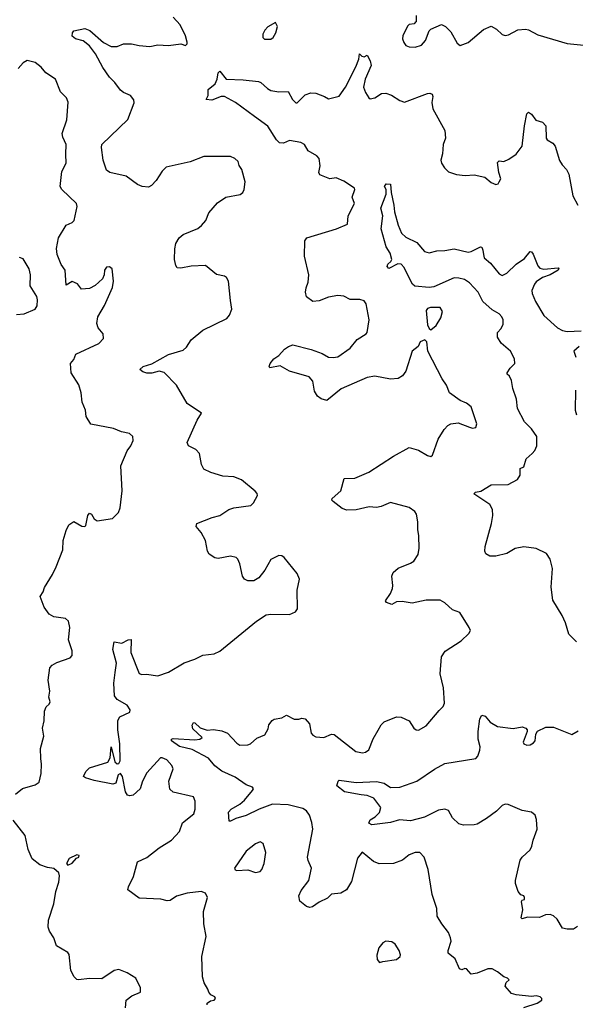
# Model space of a CAD drawing. Extents: x 2133489 to 2292442, y 756223 to 916462.
# Tile 362 of 463: x 2246086 to 2249667, y 834197 to 840539. Entities that reach past the tile are written whole.
import ezdxf

# ---------------------------------------------------------------- set-up
doc = ezdxf.new("R2010")
doc.units = 0

msp = doc.modelspace()

# ---------------------------------------------------------------- linework, layer by layer
at = {"layer": '0CON20XD'}
for points in [[(2246702.1, 836335), (2246709.6, 836395), (2246686.9, 836483.1), (2246695, 836532.5), (2246745, 836524.2), (2246785, 836545.8), (2246805, 836546.2), (2246803.1, 836463.1), (2246855, 836328.8), (2246872.3, 836322.3), (2246903.9, 836323.9), (2246975, 836313.8), (2247045, 836336), (2247145, 836397.5), (2247215, 836420), (2247265, 836447.1), (2247340, 836455), (2247375, 836471.2), (2247611.2, 836665), (2247673.3, 836705), (2247705, 836710.6), (2247825, 836708.8), (2247862.5, 836725), (2247876.2, 836745), (2247874, 836865), (2247888.8, 836935), (2247875, 836972.5), (2247790, 837075), (2247775, 837086.2), (2247755, 837088.8), (2247705, 837061.2), (2247666.5, 836993.5), (2247626.8, 836943.2), (2247595, 836925.8), (2247555, 836924.3), (2247535, 836936), (2247521.9, 836955), (2247504.4, 837035), (2247490.8, 837065), (2247480, 837075), (2247445, 837084.3), (2247365, 837067.9), (2247343.6, 837073.6), (2247306.6, 837096.6), (2247295.5, 837115), (2247283.3, 837185), (2247255, 837236.2), (2247223.8, 837275), (2247227.5, 837295), (2247326.6, 837333.4), (2247375, 837345.7), (2247433.3, 837385), (2247465, 837396), (2247575, 837410), (2247593.6, 837426.4), (2247617.5, 837475), (2247617, 837487), (2247603, 837503), (2247515, 837576), (2247465.5, 837595.5), (2247395, 837599.5), (2247316.9, 837623.1), (2247272.9, 837645), (2247256.7, 837675), (2247243.5, 837745), (2247220.4, 837770.4), (2247174.6, 837794.6), (2247165.7, 837815), (2247229.7, 837960.3), (2247257.5, 838005), (2247166.1, 838066.1), (2247096.2, 838185), (2247015.8, 838265.8), (2246985, 838275.6), (2246937.7, 838262.3), (2246905, 838262.9), (2246880, 838270), (2246860, 838285), (2246882, 838305), (2246937.9, 838322.1), (2247045, 838381.9), (2247139.3, 838410.7), (2247160.6, 838429.4), (2247191.9, 838478.1), (2247265, 838538.6), (2247420, 838615), (2247437.5, 838635), (2247453.3, 838675), (2247445, 838730), (2247431.4, 838855), (2247418, 838878), (2247405, 838887.1), (2247355, 838897.1), (2247284.1, 838955.9), (2247191.7, 838951.7), (2247125, 838938.8), (2247101.2, 838941.2), (2247092.5, 838955), (2247083.9, 838993.9), (2247086.1, 839063.9), (2247092.3, 839097.7), (2247113.8, 839135), (2247140, 839155), (2247233.3, 839195), (2247256.6, 839213.4), (2247285, 839246.7), (2247304.4, 839295), (2247360.1, 839359.9), (2247415, 839395.6), (2247505.8, 839414.2), (2247523.3, 839425), (2247532, 839445), (2247538, 839495), (2247518, 839575), (2247500.5, 839600.5), (2247492.9, 839625), (2247471.8, 839645), (2247445, 839657.1), (2247272.7, 839657.3), (2247185, 839624.3), (2247030.8, 839589.2), (2247005, 839562.9), (2246965, 839503.6), (2246935, 839471.1), (2246915, 839460), (2246875, 839465.6), (2246845, 839478.1), (2246772.1, 839532.1), (2246665.9, 839555.9), (2246645, 839570), (2246624.4, 839635), (2246612.2, 839715), (2246614.6, 839735.4), (2246783, 839897), (2246823.6, 840003.6), (2246822.3, 840022.3), (2246800.5, 840050.5), (2246755, 840069.2), (2246734.6, 840084.6), (2246699.2, 840135), (2246665, 840168.1), (2246621.9, 840231.9), (2246575, 840318.1), (2246535, 840370.5), (2246495, 840401.8), (2246445.4, 840415.4), (2246425, 840433.8), (2246425.5, 840454.5), (2246435, 840466.9), (2246505, 840482.2), (2246538.5, 840468.5), (2246625, 840392), (2246675, 840365.7), (2246713, 840367), (2246755, 840384.3), (2246805.9, 840384.1), (2246855, 840372), (2246925, 840366.9), (2246975, 840377.5), (2247045, 840372.9), (2247125, 840382.5), (2247155, 840373.3), (2247165, 840382.5), (2247165.8, 840395), (2247154.3, 840435), (2247119.5, 840505), (2247073.8, 840555)], [(2248640, 840565), (2248640, 840525), (2248635, 840520), (2248627, 840513), (2248595, 840507.5), (2248585, 840497.5), (2248554, 840435), (2248552, 840415), (2248561.7, 840391.7), (2248575, 840373.3), (2248595, 840363.3), (2248635, 840361.2), (2248675.8, 840374.2), (2248700, 840405), (2248723.6, 840466.4), (2248735, 840477.5), (2248805, 840507.5), (2248830, 840495), (2248865, 840460), (2248905, 840387.5), (2248925, 840372.5), (2248975, 840391.2), (2249073.9, 840476.1), (2249125, 840496.7), (2249158.3, 840478.3), (2249195, 840443.3), (2249215, 840436.7), (2249235, 840441.2), (2249296.1, 840473.9), (2249345, 840478.8), (2249365, 840473.8), (2249425, 840440.8), (2249615, 840386.2), (2249785, 840369.2)], [(2247705, 840413.8), (2247720, 840425), (2247736.2, 840455), (2247747.5, 840495), (2247735, 840520), (2247685, 840493.3), (2247665, 840472.5), (2247653.3, 840445), (2247652.5, 840425), (2247663.9, 840413.9), (2247705, 840413.8)], [(2246058.6, 835551.4), (2246103.7, 835586.3), (2246185, 835610), (2246212.1, 835627.9), (2246224.5, 835685), (2246226.9, 835745), (2246221.4, 835781.4), (2246220.8, 835845), (2246241.2, 835925), (2246231.9, 835975), (2246243.9, 836023.9), (2246246.2, 836085), (2246255.9, 836114.1), (2246275, 836130), (2246282, 836145), (2246274.2, 836175), (2246280.6, 836215), (2246268.6, 836285), (2246279.2, 836365), (2246295, 836382.5), (2246325, 836398.6), (2246410.5, 836429.5), (2246423.3, 836445), (2246423.8, 836475), (2246400, 836545), (2246408, 836625), (2246400, 836665), (2246381.7, 836681.7), (2246305, 836692), (2246275, 836710), (2246243.3, 836755), (2246216.7, 836825), (2246236.7, 836855), (2246245, 836882.5), (2246298, 836965), (2246320, 837015), (2246363.3, 837125), (2246366.7, 837185), (2246385, 837250), (2246402.5, 837285), (2246435, 837307.5), (2246486.1, 837276.1), (2246505, 837273.8), (2246511.7, 837281.7), (2246525.6, 837345), (2246535, 837361.2), (2246549.2, 837355), (2246566.2, 837325), (2246585, 837311.2), (2246683.9, 837326.1), (2246723.3, 837365), (2246733.8, 837395), (2246745.8, 837505), (2246738.6, 837665), (2246777.6, 837762.4), (2246802.5, 837795), (2246817.7, 837827.7), (2246814, 837855), (2246794.3, 837874.3), (2246742.5, 837885), (2246690, 837905), (2246544.1, 837934.1), (2246514.2, 837984.2), (2246509.2, 838025), (2246487.5, 838075), (2246482, 838135), (2246467.3, 838187.3), (2246416.7, 838265), (2246412.5, 838325), (2246435, 838350), (2246447.5, 838385), (2246596.4, 838453.6), (2246626.7, 838485), (2246623.3, 838515), (2246591.2, 838555), (2246582.3, 838582.3), (2246590, 838625), (2246631.7, 838698.3), (2246684, 838815), (2246690, 838855), (2246681.2, 838935), (2246665, 838948), (2246645, 838946), (2246631.4, 838925), (2246630, 838895), (2246619.1, 838870.9), (2246572.4, 838827.6), (2246535, 838808.6), (2246485, 838804.4), (2246457.4, 838837.4), (2246425, 838851.8), (2246385, 838830), (2246378.1, 838925), (2246353.1, 838963.1), (2246327.4, 839027.4), (2246323.7, 839066.3), (2246335.4, 839135), (2246384.6, 839215.4), (2246425, 839233.1), (2246435.8, 839245), (2246456.5, 839335), (2246451.2, 839355), (2246356.4, 839445), (2246346.7, 839465), (2246357.8, 839562.2), (2246386, 839615), (2246382.7, 839672.7), (2246385.6, 839735), (2246363.2, 839783.2), (2246360.4, 839805), (2246390, 839895), (2246398.3, 840008.3), (2246386.7, 840035), (2246348.8, 840075), (2246316.7, 840155), (2246255, 840196.2), (2246223.2, 840233.2), (2246185, 840262.5), (2246135, 840275.6), (2246108.3, 840261.7), (2246076.1, 840223.9)], [(2248789.7, 836090.3), (2248814.3, 836115.7), (2248823, 836137), (2248818.1, 836235), (2248796.4, 836325), (2248804.5, 836435.5), (2248827.1, 836472.9), (2248930.7, 836539.3), (2248980, 836585), (2248990, 836605), (2248983.3, 836625), (2248921.7, 836721.7), (2248875, 836737.5), (2248825, 836784.2), (2248795, 836800), (2248705, 836800), (2248615, 836780), (2248550.7, 836790.7), (2248515, 836790), (2248485, 836773.3), (2248450, 836785), (2248442.5, 836795), (2248475, 836842.5), (2248487.5, 836875), (2248490.8, 836895), (2248484.2, 836954.2), (2248492, 836978), (2248525, 837006.9), (2248605, 837038.6), (2248625, 837052.5), (2248654.3, 837095), (2248661.1, 837135), (2248658.5, 837215), (2248650.9, 837255), (2248651.8, 837305), (2248643.2, 837353.2), (2248632.1, 837372.1), (2248595, 837397.1), (2248475, 837428.8), (2248415.8, 837404.2), (2248385, 837398), (2248338.3, 837401.7), (2248255, 837381.4), (2248195, 837380.8), (2248165, 837391.2), (2248106.2, 837435), (2248096.7, 837445), (2248098.8, 837455), (2248156, 837505), (2248177.5, 837585), (2248245, 837585.6), (2248335, 837624.3), (2248495, 837727.1), (2248595, 837782.9), (2248655, 837767.5), (2248715, 837731.2), (2248735, 837726.7), (2248746, 837735), (2248782.4, 837837.6), (2248820.9, 837899.1), (2248845, 837924.3), (2248865, 837937.1), (2248912.3, 837942.3), (2248985, 837914), (2249005, 837908.8), (2249025, 837913.3), (2249031.2, 837935), (2248995.6, 838045.6), (2248965, 838070), (2248925, 838086), (2248855, 838136.7), (2248836.2, 838185), (2248808.8, 838225), (2248715.8, 838405), (2248710, 838465), (2248696.4, 838476.4), (2248666.2, 838465), (2248652.9, 838435), (2248614.3, 838405), (2248574.3, 838275), (2248552.5, 838245), (2248525, 838228.1), (2248474.5, 838224.5), (2248375, 838243.1), (2248325, 838235.3), (2248157.7, 838162.3), (2248065, 838085.8), (2248027.6, 838097.6), (2248004.2, 838115), (2247986.4, 838146.4), (2247975, 838211.2), (2247951.7, 838238.3), (2247825, 838274.5), (2247765, 838310), (2247697.5, 838297.5), (2247693.3, 838305), (2247700, 838325), (2247724, 838355), (2247755, 838376.2), (2247792.1, 838417.9), (2247817.5, 838435), (2247845, 838444), (2247964.1, 838414.1), (2248035, 838390), (2248075.8, 838365.8), (2248105, 838362.5), (2248135, 838368), (2248215, 838424.2), (2248260.7, 838479.3), (2248318.6, 838515), (2248325.5, 838525), (2248338.5, 838605), (2248319.5, 838709.5), (2248305, 838729.2), (2248276.8, 838736.8), (2248215, 838736.7), (2248175, 838758.1), (2248135, 838762.5), (2248075, 838750.9), (2248015, 838727.8), (2247975, 838724.2), (2247934.2, 838755), (2247927.1, 838785), (2247931.2, 838811.2), (2247945, 838847.5), (2247948.6, 838895), (2247921.9, 839015), (2247923.3, 839115), (2247936.2, 839133.8), (2248128.5, 839191.5), (2248198.1, 839221.9), (2248202.9, 839275), (2248244.2, 839355), (2248229.4, 839395), (2248245.8, 839445), (2248243.9, 839453.9), (2248175, 839498.8), (2248125, 839520), (2248085, 839513.8), (2248020, 839540), (2248013.3, 839555), (2248022.7, 839597.3), (2248016, 839645), (2248001.7, 839661.7), (2247945.8, 839695), (2247920.6, 839735), (2247898.1, 839748.1), (2247825, 839760), (2247785, 839742.9), (2247759.5, 839745), (2247740, 839765), (2247685, 839852.5), (2247598.5, 839915), (2247475.8, 840005.8), (2247405, 840043.6), (2247385, 840044.1), (2247325, 840021.4), (2247287.5, 840025), (2247299.7, 840050.3), (2247300.9, 840089.1), (2247345, 840126), (2247359.1, 840155), (2247365, 840197.5), (2247375, 840206.7), (2247415.8, 840155.8), (2247525, 840151.8), (2247625, 840140), (2247640, 840135), (2247682, 840095), (2247705, 840082.5), (2247755, 840073.5), (2247815.8, 840075.8), (2247844, 840025), (2247865, 840004), (2247875, 840003.8), (2247926, 840055), (2247961.4, 840068.6), (2247995, 840066.4), (2248050, 840045), (2248075, 840028.8), (2248145, 840046), (2248186, 840104), (2248252.9, 840235), (2248270.6, 840285), (2248275, 840320), (2248290, 840305), (2248305, 840300), (2248325, 840310), (2248344, 840275), (2248350, 840245), (2248312.2, 840155), (2248301.9, 840105), (2248315, 840070), (2248335, 840036.7), (2248345, 840030), (2248375, 840035.7), (2248417.2, 840062.8), (2248445, 840065.5), (2248482.5, 840052.5), (2248535, 840018.9), (2248565, 840008.5), (2248715, 840063.1), (2248730, 840065), (2248745, 840058.8), (2248748.1, 840045), (2248741.1, 840005), (2248747.8, 839965), (2248825.6, 839825), (2248829.4, 839775), (2248815.8, 839735), (2248811.2, 839675), (2248800, 839635), (2248803.3, 839615), (2248822.5, 839585), (2248849.3, 839559.3), (2248901.7, 839541.7), (2248956.4, 839536.4), (2249015, 839539.2), (2249083.9, 839523.9), (2249125, 839491.2), (2249155, 839476.7), (2249168.3, 839481.7), (2249176.7, 839495), (2249186.7, 839515), (2249174, 839555), (2249165, 839620), (2249175, 839630), (2249205, 839626.2), (2249238.8, 839641.2), (2249285, 839673.8), (2249325, 839723.8), (2249338.5, 839855), (2249355, 839932.5), (2249365, 839943.3), (2249385, 839930), (2249411.2, 839891.2), (2249455, 839880), (2249477.5, 839855), (2249478, 839775), (2249484.4, 839764.4), (2249522.7, 839742.7), (2249536.2, 839725), (2249565, 839632.5), (2249581.2, 839605), (2249610, 839575), (2249624, 839545), (2249650.8, 839405), (2249683.3, 839345)], [(2249675, 836532), (2249625, 836581.2), (2249604.3, 836655), (2249582.2, 836702.2), (2249520.9, 836800.9), (2249510, 836885), (2249519.5, 837005), (2249504.4, 837065), (2249479.9, 837099.9), (2249415, 837132.2), (2249335, 837142.9), (2249277.9, 837132.1), (2249225, 837101.2), (2249155, 837083.8), (2249115, 837083.3), (2249089.3, 837099.3), (2249083.8, 837115), (2249086.4, 837146.4), (2249126.2, 837295), (2249135.8, 837345), (2249132.5, 837385), (2249115.6, 837415.6), (2249012.5, 837485), (2249022.5, 837495), (2249058.3, 837501.7), (2249125, 837542.5), (2249234.2, 837545.8), (2249295, 837577.5), (2249311.9, 837605), (2249311.7, 837648.3), (2249335, 837658.8), (2249350, 837710), (2249388.8, 837745), (2249406.2, 837765), (2249418.8, 837795), (2249419.2, 837855), (2249385, 837904), (2249339.7, 837949.7), (2249293.8, 838035), (2249287.1, 838095), (2249263.2, 838163.2), (2249256, 838215), (2249242, 838242), (2249227.5, 838255), (2249227.5, 838265), (2249246.4, 838293.6), (2249276.2, 838325), (2249274, 838355), (2249248, 838405), (2249189.2, 838455), (2249164.3, 838495), (2249164, 838525), (2249188.9, 838551.1), (2249201.8, 838578.2), (2249201.2, 838605), (2249192.7, 838625), (2249175.5, 838645.5), (2249130.5, 838670.5), (2249071.2, 838725), (2249040, 838785), (2248985.3, 838845), (2248952.7, 838865), (2248915, 838875.2), (2248885, 838875.7), (2248755, 838819.1), (2248725, 838814.2), (2248632.7, 838822.7), (2248616.2, 838836.2), (2248605, 838858.8), (2248563.8, 838943.8), (2248545, 838964.2), (2248522.7, 838967.3), (2248465, 838937.5), (2248455, 838950), (2248457.5, 838965), (2248477.7, 838982.3), (2248483.3, 838995), (2248472.5, 839035), (2248448.2, 839075), (2248415, 839192.5), (2248425.8, 839275), (2248412.5, 839325), (2248446.7, 839415), (2248447.5, 839445), (2248437.5, 839465), (2248448.3, 839481.7), (2248475, 839480), (2248478.8, 839425), (2248497.8, 839345), (2248500.9, 839300.9), (2248524.4, 839215), (2248545.6, 839165), (2248575, 839138.1), (2248645, 839104.3), (2248695, 839045.7), (2248725, 839037.1), (2248775, 839050), (2248825, 839051.5), (2248885, 839063.1), (2248975, 839041.8), (2248996.2, 839045), (2249055, 839076.7), (2249063.3, 839073.3), (2249071.2, 839055), (2249073.9, 839026.1), (2249080, 839005), (2249120.7, 838970.7), (2249175, 838902), (2249195, 838891.2), (2249225, 838906.7), (2249286.2, 838963.8), (2249339.5, 839000.5), (2249375, 839046.7), (2249385, 839043.8), (2249395, 839028.8), (2249425, 838953.8), (2249438, 838938), (2249462.8, 838932.8), (2249555, 838941.2), (2249561.2, 838935), (2249556, 838925), (2249505, 838896.5), (2249455, 838878.8), (2249415, 838850), (2249402.7, 838835), (2249387.1, 838795), (2249387.5, 838775), (2249410, 838725), (2249463.5, 838633.5), (2249550.8, 838555), (2249585, 838536.9), (2249615, 838531.8), (2249705, 838535.4)], [(2246065, 838640), (2246115, 838644), (2246186.2, 838675), (2246198, 838695), (2246200, 838735), (2246196.8, 838756.8), (2246154.3, 838825), (2246154.4, 838895), (2246147.1, 838935), (2246108.8, 838998.8), (2246085, 839008)], [(2248735, 838542.5), (2248770.3, 838569.7), (2248800.7, 838619.3), (2248809.7, 838659.7), (2248795.5, 838685.5), (2248732.5, 838685), (2248715, 838679.2), (2248704.5, 838665.5), (2248714.3, 838574.3), (2248725, 838550), (2248735, 838542.5)], [(2249692.1, 838435), (2249657.5, 838405), (2249669.5, 838365)], [(2249667.6, 838152.4), (2249665.4, 838025), (2249674.7, 837994.7)], [(2247293, 834193), (2247293.3, 834205), (2247315, 834218.8), (2247340, 834225), (2247347.5, 834235), (2247342.5, 834245), (2247318.3, 834258.3), (2247303.8, 834275), (2247298.8, 834295), (2247273.8, 834335), (2247264, 834375), (2247260.6, 834505), (2247287.1, 834635), (2247273.1, 834715), (2247271.4, 834795), (2247296.7, 834885), (2247283, 834913), (2247255, 834923.3), (2247165, 834913.8), (2247097, 834893), (2247055, 834866), (2247035.8, 834864.2), (2246995, 834874.4), (2246855, 834881.2), (2246783.3, 834935), (2246786.2, 834955), (2246818.8, 835021.2), (2246844.2, 835115), (2246905, 835143.3), (2246984, 835205), (2247064, 835255), (2247115, 835310), (2247134.5, 835365.5), (2247208, 835425), (2247215.8, 835455), (2247215.9, 835505.9), (2247205, 835533.3), (2247075, 835564.3), (2247053.6, 835583.6), (2247046.7, 835635), (2247074.4, 835715), (2247065.5, 835735), (2247035, 835771.5), (2247005, 835785.6), (2246993.8, 835785), (2246905, 835689.2), (2246877.1, 835635), (2246862, 835585), (2246816.2, 835545), (2246795, 835539.2), (2246780, 835545), (2246768.2, 835565), (2246748.3, 835665), (2246735, 835683.5), (2246719.6, 835675), (2246705, 835622.5), (2246685, 835615.6), (2246565, 835638.8), (2246510, 835655), (2246497.5, 835665), (2246513, 835697), (2246535, 835721.2), (2246653.2, 835756.8), (2246668.6, 835785), (2246675, 835856.7), (2246698.7, 835758.7), (2246715, 835745.5), (2246725, 835748.5), (2246734, 835765), (2246731.5, 835875), (2246718.4, 835965), (2246717.9, 836025), (2246731.4, 836048.6), (2246795, 836080), (2246798.8, 836095), (2246778.8, 836125), (2246715, 836160), (2246696.5, 836185), (2246693.2, 836265), (2246702.1, 836335)], [(2249335, 834177.5), (2249420, 834205), (2249450, 834225), (2249450, 834235), (2249440, 834245), (2249415, 834251.2), (2249385, 834248), (2249285, 834257.5), (2249255, 834266.2), (2249213.8, 834315), (2249221.2, 834338.8), (2249240, 834355), (2249230, 834365), (2249205, 834373.8), (2249165, 834407.5), (2249130, 834425), (2249102.5, 834425), (2249035, 834397.8), (2248995, 834391.2), (2248965, 834426.2), (2248955, 834428.8), (2248935, 834420), (2248920, 834425), (2248891.2, 834491.2), (2248846.7, 834526.7), (2248846.2, 834545), (2248865.8, 834604.2), (2248862.9, 834625), (2248849.6, 834659.6), (2248805.8, 834715), (2248777.1, 834765), (2248774.2, 834815), (2248744.3, 834905), (2248718.1, 835065), (2248691.4, 835145), (2248665, 835174.2), (2248635, 835175.7), (2248595, 835159.4), (2248553.1, 835125), (2248494.4, 835104.4), (2248402.5, 835102.5), (2248365, 835116.2), (2248293, 835177), (2248262.3, 835137.7), (2248225, 834987.5), (2248191.2, 834935), (2248155, 834913.8), (2248095, 834906.2), (2248068.8, 834881.2), (2248015, 834856), (2247972.5, 834825), (2247955, 834821.2), (2247935, 834827.5), (2247892.1, 834862.1), (2247885.8, 834895), (2247899.1, 834930.9), (2247948.9, 834995), (2247967.1, 835075), (2247944.5, 835124.5), (2247941.4, 835145), (2247975.6, 835325.6), (2247969.1, 835369.1), (2247953.3, 835415), (2247933.3, 835443.3), (2247909.5, 835459.5), (2247815, 835482.5), (2247715, 835487.5), (2247629.4, 835455), (2247545, 835413.8), (2247479.2, 835395), (2247445, 835376), (2247435, 835377.5), (2247430.9, 835435), (2247449.4, 835455), (2247504.2, 835485.8), (2247535, 835511.5), (2247587.1, 835575), (2247592, 835585), (2247586.7, 835595), (2247545, 835610), (2247475, 835660.8), (2247389.3, 835699.3), (2247343, 835733), (2247302.3, 835782.3), (2247197.5, 835837.5), (2247115, 835858.2), (2247064.5, 835895), (2247064.3, 835905), (2247075, 835909.5), (2247215, 835900), (2247247.5, 835905), (2247262.5, 835915), (2247202.5, 835972.5), (2247198.2, 835995), (2247205, 836011.4), (2247215, 836011.1), (2247249.1, 835979.1), (2247295, 835963.6), (2247335, 835967.5), (2247388.3, 835958.3), (2247425, 835944.4), (2247485, 835880), (2247505, 835866.2), (2247555, 835868.8), (2247572.5, 835875), (2247615, 835912.5), (2247665, 835932.5), (2247687.7, 835972.3), (2247692.3, 835997.7), (2247712.5, 836025), (2247725, 836033.3), (2247775, 836043.3), (2247805, 836060), (2247854.5, 836034.5), (2247885, 836033.3), (2247905, 836040), (2247925, 836036.2), (2247953.6, 836003.6), (2247965, 835943.8), (2247975, 835930), (2247995, 835919.2), (2248045, 835916.7), (2248095, 835936.5), (2248113.3, 835935), (2248252, 835825), (2248295, 835816.7), (2248315, 835820.6), (2248335, 835836), (2248363.7, 835906.3), (2248395, 835963.3), (2248415, 835996.7), (2248435, 836016.2), (2248515, 836048), (2248545, 836046), (2248595, 836023.3), (2248626.1, 835976.1), (2248640, 835965), (2248655, 835963.3), (2248705, 835990), (2248789.7, 836090.3)], [(2249680.7, 834699.3), (2249655, 834680.8), (2249615, 834680.8), (2249585, 834688.8), (2249550, 834745), (2249525, 834768), (2249505, 834775.8), (2249475, 834774.2), (2249435, 834755.8), (2249358.3, 834758.3), (2249325, 834748.8), (2249316.7, 834755), (2249327.8, 834805), (2249320.5, 834859.5), (2249325, 834867.5), (2249338.3, 834871.7), (2249338.8, 834885), (2249335, 834896.2), (2249315, 834903.3), (2249297.9, 834925), (2249281.5, 834975), (2249281.5, 834995), (2249311.1, 835125), (2249324.4, 835145), (2249375, 835192.9), (2249386.4, 835215), (2249394.5, 835255.5), (2249421.5, 835325), (2249416.9, 835386.9), (2249407.3, 835415), (2249385, 835434.3), (2249325, 835446), (2249234.1, 835484.1), (2249215, 835486), (2249195, 835478.6), (2249158.1, 835441.9), (2249094.4, 835395), (2249035, 835358.4), (2249015, 835352.8), (2248945, 835351.4), (2248915, 835358.8), (2248875, 835398), (2248849.2, 835445), (2248825, 835455.3), (2248785, 835447.4), (2248695, 835402.2), (2248605, 835379.4), (2248534.5, 835385.5), (2248475, 835368.1), (2248354.3, 835354.3), (2248336.7, 835365), (2248343.8, 835385), (2248375.8, 835404.2), (2248405, 835433.3), (2248414, 835465), (2248368, 835525), (2248325, 835541.8), (2248287.3, 835547.3), (2248180, 835565), (2248130, 835605), (2248137.5, 835635), (2248145, 835640), (2248255, 835626.9), (2248385, 835632.3), (2248435, 835621.1), (2248475, 835593.5), (2248535, 835596.9), (2248645.7, 835634.3), (2248758.3, 835711.7), (2248825, 835747.5), (2249025, 835780.8), (2249039.2, 835795), (2249051.4, 835835), (2249052.5, 835855), (2249040.8, 835905), (2249040.6, 835955), (2249050.8, 836035), (2249065, 836060), (2249085, 836053.3), (2249118.8, 836015), (2249165, 835987.5), (2249265, 835974.4), (2249323.9, 835983.9), (2249347.5, 835975), (2249356.7, 835965), (2249356.7, 835955), (2249330, 835885), (2249335, 835874), (2249355, 835867.5), (2249375, 835869.4), (2249398, 835882), (2249407.1, 835895), (2249411.7, 835938.3), (2249422.9, 835957.1), (2249477.3, 835982.7), (2249525, 835983.1), (2249645, 835934.4), (2249685, 835959.2)], [(2246767.5, 834175), (2246772.5, 834225), (2246807.9, 834252.1), (2246864, 834275), (2246865, 834302.5), (2246835, 834366.2), (2246779.2, 834399.2), (2246725, 834421.2), (2246695, 834416), (2246615, 834360.6), (2246535, 834364.5), (2246465, 834355.6), (2246455, 834357.5), (2246437.5, 834375), (2246415.7, 834415), (2246405, 834517.5), (2246395, 834530), (2246323.5, 834573.5), (2246306.2, 834626.2), (2246278.7, 834668.7), (2246270, 834695), (2246270.9, 834739.1), (2246305.6, 834844.4), (2246319.2, 834925), (2246338, 834985), (2246343.3, 835025), (2246337.5, 835045), (2246305, 835072), (2246265, 835078.1), (2246215, 835096.5), (2246165.6, 835135), (2246141.2, 835195), (2246121.1, 835285), (2246042.8, 835382.8)], [(2247605, 835046.2), (2247635, 835053.3), (2247646, 835065), (2247660.8, 835105), (2247672, 835175), (2247655, 835232.5), (2247635, 835243.8), (2247605, 835230), (2247545.8, 835184.2), (2247470, 835075), (2247473.6, 835063.6), (2247485, 835060), (2247555, 835063.8), (2247605, 835046.2)], [(2246395, 835093.3), (2246425, 835106.7), (2246451.7, 835138.3), (2246467.5, 835145), (2246470, 835155), (2246455, 835160), (2246405, 835136.2), (2246387.5, 835105), (2246395, 835093.3)], [(2248405, 834467.5), (2248425, 834473.3), (2248514.2, 834485.8), (2248538, 834505), (2248540.8, 834515), (2248531.4, 834545), (2248505.5, 834585.5), (2248485, 834600), (2248445, 834603.8), (2248425, 834593.3), (2248399.3, 834560.7), (2248387, 834513), (2248390, 834485), (2248405, 834467.5)]]:
    msp.add_lwpolyline(points, dxfattribs=at)

doc.saveas('drawing.dxf')
